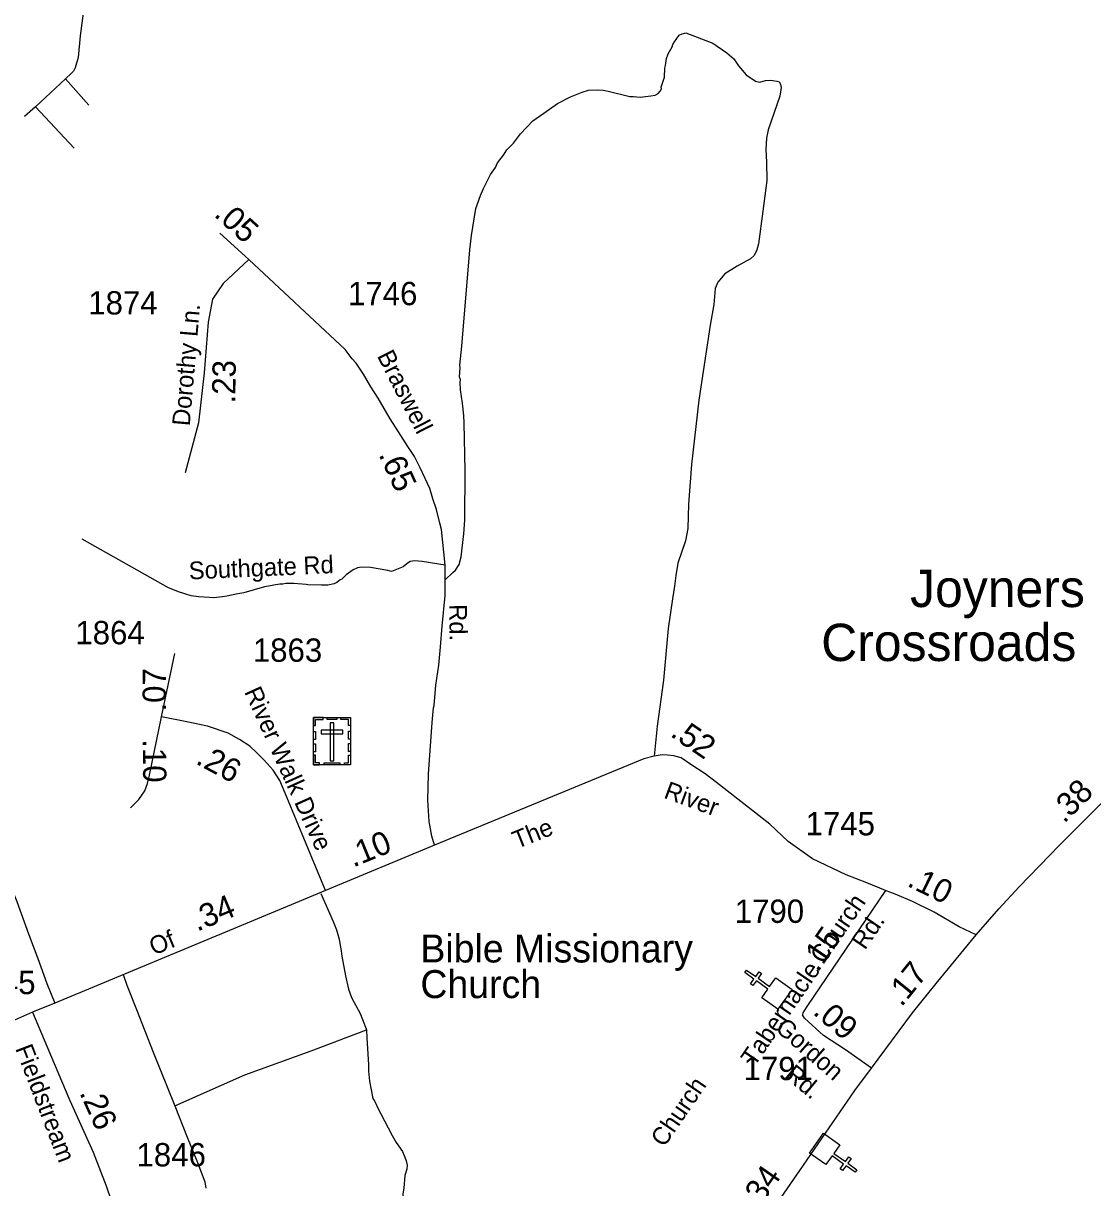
# Model space of a CAD drawing. Extents: x 2220236 to 2384410, y 720751 to 894131.
# Drawn here: x 2329781 to 2335512, y 778583 to 784824 of the extents above; entities that cross this region are included whole.
import ezdxf

# ---------------------------------------------------------------- set-up
doc = ezdxf.new("R2010")
doc.units = 0
doc.layers.add('Default', color=7, linetype='Continuous')

msp = doc.modelspace()

# ---------------------------------------------------------------- linework, layer by layer
at = {"layer": 'Default'}
for p, q in [((2330007.3, 784526.8), (2329846.9, 784377)), ((2330007.3, 784526.8), (2330132.6, 784384.6)), ((2329846.9, 784377), (2329787.7, 784325.1)), ((2329846.9, 784377), (2330054.7, 784153.8)), ((2330990.5, 783558.1), (2330834.7, 783699.1))]:
    msp.add_line(p, q, dxfattribs=at)
for points in [[(2330143.3, 785190.9), (2330086.7, 784756), (2330074.5, 784639.9), (2330058.8, 784585.8), (2330050.1, 784568), (2330037.9, 784554.3), (2330007.3, 784526.8)], [(2332041.4, 781841.1), (2332082.8, 781881), (2332096.7, 781893.2), (2332116.5, 781923.2), (2332128, 781963.5), (2332142.6, 782087.5), (2332147.8, 782161.6), (2332148.9, 782427.5), (2332144.4, 782681.2), (2332141.9, 782721.3), (2332135, 782787), (2332124.3, 782859), (2332121.9, 782898.9), (2332123.8, 782915), (2332119.6, 782928.9), (2332123.1, 782976.8), (2332120.9, 782990.9), (2332131.7, 783093), (2332174.3, 783609.1), (2332183.5, 783687.3), (2332205.8, 783831.5), (2332231.2, 783901.7), (2332246.7, 783937.8), (2332285.8, 784014.2), (2332311.5, 784050.5), (2332323.3, 784076.6), (2332354.8, 784116.9), (2332372.5, 784145), (2332408, 784181.4), (2332445.4, 784231.8), (2332512.8, 784300.6), (2332570.3, 784343.1), (2332643.6, 784393.9), (2332713.1, 784430.6), (2332759.1, 784447.1), (2332776.9, 784455.2), (2332810.7, 784465.6), (2332856.7, 784468.1), (2332888.8, 784464.6), (2332914.8, 784460.8), (2333031, 784432), (2333051, 784432.2), (2333087.1, 784428.7), (2333144.9, 784435.2), (2333166.9, 784439.5), (2333182.8, 784447.6), (2333194.7, 784459.9), (2333200.6, 784471.9), (2333200.4, 784481.9), (2333217.8, 784536), (2333219.2, 784583.9), (2333223.1, 784598.1), (2333228.7, 784636.1), (2333236.5, 784660), (2333258.1, 784698), (2333262.7, 784711.1), (2333271.8, 784724.3), (2333296.1, 784759.5), (2333312, 784767.8), (2333332, 784772), (2333476.5, 784717.7), (2333551.3, 784664.7), (2333589.6, 784633.1), (2333613.9, 784595.4), (2333654.5, 784547.9), (2333704.9, 784514.5), (2333728.9, 784508.9), (2333759, 784517.1), (2333786.9, 784519.5), (2333818.9, 784514), (2333832.9, 784510.1), (2333839, 784498.2), (2333843.3, 784480.2), (2333835.8, 784434.2), (2333772.2, 784253.4), (2333764.6, 784207.4), (2333761.3, 784147.3), (2333764.1, 784079.3), (2333765.2, 783981.4), (2333745.3, 783817.3), (2333721.5, 783641), (2333711.8, 783609), (2333698.2, 783578.9), (2333678.4, 783560.6), (2333606.9, 783521.7), (2333541.4, 783481), (2333504, 783436.5), (2333488.3, 783402.4), (2333481.5, 783316.3), (2333462.7, 783206.1), (2333401.5, 782803.4), (2333361.8, 782459.1), (2333346.2, 782246.9), (2333341.9, 782116.9), (2333330.6, 782050.8), (2333289.8, 781930.9), (2333278.3, 781864.6), (2333270.5, 781807.4), (2333259.6, 781739.1), (2333237.9, 781580.4)], [(2330990.5, 783558.1), (2330851.9, 783429.3), (2330795.5, 783344.7), (2330772.6, 783221.2), (2330749.8, 782950.4), (2330720.4, 782682.8), (2330648.6, 782415.3)], [(2331985, 780419.4), (2331970.5, 780467.4), (2331957.2, 780546.3), (2331950, 780660), (2331953.3, 780798.6), (2331971.6, 781076), (2331978.8, 781154.1), (2331982.7, 781168.1), (2331991.5, 781276.3), (2332008.2, 781384.4), (2332017.3, 781482.4), (2332025.9, 781592.2), (2332042.3, 781756.5), (2332041.4, 781841.1), (2332042, 781919.1), (2332021.9, 782110.5), (2332013.3, 782145.1), (2331996, 782218.7), (2331976.5, 782275), (2331959.2, 782331.2), (2331935.4, 782383.2), (2331907.3, 782441.6), (2331877.1, 782502.2), (2331842.5, 782556.3), (2331792.7, 782634.2), (2331747.3, 782704.5), (2331714.9, 782758.6), (2331682.4, 782814.8), (2331643.5, 782875.4), (2331604.6, 782942.5), (2331564.8, 783002.1), (2331544.1, 783024.7), (2331506.6, 783075.6), (2330990.5, 783558.1)], [(2332042, 781919.1), (2331918.4, 781939.1), (2331880.4, 781942.8), (2331854.4, 781938.5), (2331836.5, 781926.4), (2331816.7, 781910.2), (2331754.9, 781885.4), (2331734.9, 781891.2), (2331642.8, 781906.3), (2331592.9, 781909.6), (2331572.8, 781905.4), (2331549.1, 781895.2), (2331511.4, 781866.9), (2331487.5, 781844.5), (2331479.7, 781840.4), (2331461.8, 781826.2), (2331447.9, 781820.1), (2331414, 781811.7), (2331380, 781811.5), (2331305.9, 781814.7), (2331298, 781816.5), (2331231.9, 781821.8), (2331188, 781821.3), (2331171.9, 781817.2), (2331155.9, 781816.9), (2331124.1, 781812.6), (2331096.1, 781806.3), (2331074.2, 781804.2), (2330962.5, 781770.8), (2330930.7, 781766.5), (2330872.8, 781754), (2330848.8, 781749.8), (2330800.9, 781745.2), (2330778.9, 781746.9), (2330750.5, 781748.1), (2330720.2, 781750.3), (2330681.3, 781754.6), (2330618.6, 781774.1), (2330560.2, 781797.9), (2330097.4, 782059.7)], [(2333237.9, 781580.4), (2333211.3, 781303.4), (2333177.4, 781056.8), (2333163, 780895.2)], [(2330522.3, 781106.7), (2330593.6, 781447)], [(2334887.2, 779938), (2335009.6, 780077), (2335118.4, 780194.6), (2335335.2, 780419.3), (2335589.4, 780674.7), (2335863.4, 780946.7), (2336143.9, 781230.7), (2336287.2, 781362)], [(2330355.8, 780619.4), (2330400.3, 780663.2), (2330432.1, 780710.5), (2330447.6, 780748.8), (2330458.2, 780793.7), (2330522.3, 781106.7)], [(2331400.6, 780175.5), (2331193.5, 780675.4), (2331155.6, 780765.9), (2331119.7, 780821.4), (2331072.4, 780875.2), (2331031.6, 780916), (2330995.7, 780948.7), (2330940.7, 780985.4), (2330878.7, 781018.8), (2330767.7, 781057.1), (2330658.4, 781080), (2330522.3, 781106.7)], [(2334401.3, 780175.6), (2334301.5, 780217.3), (2334191.6, 780259), (2334010.9, 780345), (2333880.8, 780438.5), (2333782.2, 780532.1), (2333683.7, 780608), (2333496, 780755.2), (2333435.4, 780802), (2333358.3, 780851.3), (2333307, 780886.5), (2333267.3, 780898.1), (2333233.2, 780900.6), (2333204.2, 780903.2), (2333163, 780895.2), (2333106.7, 780882.2), (2331985, 780419.4)], [(2329595, 780671.6), (2329582.6, 780625.4), (2329582.6, 780591.7), (2329587.9, 780554.4), (2329598.6, 780510), (2329628.8, 780435.5), (2329671.3, 780325.4), (2329724.6, 780170.9), (2329745.9, 780117.7), (2329809.7, 779943.5), (2329859.4, 779812.1), (2329907.3, 779677.2), (2329949.9, 779572.4)], [(2331985, 780419.4), (2331400.6, 780175.5)], [(2331400.6, 780175.5), (2331216.8, 780098.7), (2329949.9, 779572.4), (2329831.5, 779523.6)], [(2331375.6, 780160.2), (2331442.6, 780008.8), (2331460.2, 779965.6), (2331474.2, 779915.3), (2331478.4, 779891.4), (2331485, 779853.3), (2331489.2, 779823.5), (2331507.7, 779719), (2331523.7, 779647.3), (2331540.6, 779602.7), (2331585.9, 779515.7), (2331598.3, 779484.3), (2331618.9, 779435.2), (2331621.1, 779429)], [(2334401.3, 780175.6), (2333980.4, 779553.5), (2333959, 779519.4), (2333957, 779509.3)], [(2334887.2, 779938), (2334796.1, 779981.9), (2334662.1, 780058.9), (2334545.7, 780116), (2334462, 780152.8), (2334401.3, 780175.6)], [(2334327.2, 779222.7), (2334545.7, 779520.5), (2334672.5, 779677), (2334887.2, 779938)], [(2330317.1, 779724.8), (2330336.1, 779667.9), (2330387.8, 779538.6), (2330477.3, 779309.4), (2330592.8, 779021.5)], [(2329831.5, 779523.6), (2329540.3, 779395.6), (2329050.9, 779201.8), (2328716.7, 779064), (2328692.8, 779055.7), (2328614.3, 779022.5), (2328493.8, 778971.5), (2328306, 778890.9), (2328185.4, 778832.3), (2328098.2, 778796.3)], [(2329831.5, 779523.6), (2329908.2, 779341), (2330030.6, 779050.7), (2330155.7, 778773.7), (2330224.9, 778592.6), (2330278.1, 778435.5), (2330320.7, 778321), (2330342, 778241.1)], [(2334327.2, 779222.7), (2334187.1, 779322), (2334070.3, 779398.7), (2333967.1, 779491.3), (2333957, 779509.3)], [(2330592.8, 779021.5), (2330968.3, 779188.7), (2331324.8, 779316.3), (2331621.1, 779429)], [(2331621.1, 779429), (2331621.7, 779385.3), (2331631.4, 779241.3), (2331631.8, 779207.3), (2331636.4, 779153.3), (2331655.3, 779061.6), (2331665.6, 779045.6), (2331684, 779002), (2331696.2, 778982.1), (2331757.5, 778862.7), (2331779.8, 778825), (2331813.4, 778776.6), (2331825.7, 778746.7), (2331833.8, 778726.3), (2331837.9, 778704.5), (2331836.5, 778682.7), (2331825.7, 778648.7), (2331820.2, 778580.7), (2331816.1, 778550.8), (2331812.1, 778503.9)], [(2333298.9, 777737.9), (2333591, 778165.2), (2333943.4, 778675), (2334238.3, 779104), (2334327.2, 779222.7)], [(2330592.8, 779021.5), (2330659.9, 778854.3), (2330715.1, 778717.3), (2330754.7, 778613.9), (2330759.8, 778581.1)]]:
    msp.add_lwpolyline(points, dxfattribs=at)
for points in [[(2331336, 781103.1), (2331535.1, 781103.1), (2331535.1, 780848.5), (2331336, 780848.5)], [(2331336, 781059.8), (2331347.3, 781059.8), (2331347.3, 781092), (2331387.9, 781092), (2331387.9, 781103.1), (2331336, 781103.1)], [(2331410.1, 781103.1), (2331461.9, 781103.1), (2331461.9, 781091.7), (2331410.1, 781091.7)], [(2331535.1, 781059.7), (2331523.8, 781059.7), (2331523.8, 781091.9), (2331483.2, 781091.9), (2331483.2, 781103.1), (2331535.1, 781103.1)], [(2331336, 780985.6), (2331336, 781028.9), (2331347.4, 781028.9), (2331347.4, 780985.6)], [(2331376.8, 781035), (2331376.8, 781016.4), (2331494.5, 781016.4), (2331494.5, 781035)], [(2331445, 781073.8), (2331426.3, 781073.8), (2331426.3, 780871), (2331445, 780871)], [(2331523.7, 780986.7), (2331523.7, 781030), (2331535.1, 781030), (2331535.1, 780986.7)], [(2331336, 780918.4), (2331336, 780961.7), (2331347.3, 780961.7), (2331347.3, 780918.4)], [(2331523.7, 780920.7), (2331523.7, 780964.1), (2331535.1, 780964.1), (2331535.1, 780920.7)], [(2331369.1, 780848.5), (2331369.1, 780860), (2331347.1, 780860), (2331347.1, 780900.4), (2331335.9, 780900.4), (2331335.9, 780848.5)], [(2331501.9, 780848.5), (2331501.9, 780860), (2331523.9, 780860), (2331523.9, 780900.4), (2331535.1, 780900.4), (2331535.1, 780848.5)], [(2331393.4, 780860), (2331478.3, 780860), (2331478.3, 780848.6), (2331393.4, 780848.6)], [(2333738.7, 779601.4), (2333771.8, 779647.7), (2333709.9, 779692.1), (2333691.3, 779666), (2333678.3, 779675.4), (2333696.9, 779701.4), (2333648.1, 779736.4), (2333657.4, 779749.4), (2333706.3, 779714.4), (2333724.9, 779740.4), (2333737.9, 779731.1), (2333719.3, 779705.1), (2333781.1, 779660.7), (2333814.8, 779707.5), (2333901.3, 779645.5), (2333825.2, 779539.3)], [(2334157.1, 778813.4), (2334124.5, 778766.8), (2334186.7, 778723), (2334205.1, 778749.2), (2334218.2, 778740), (2334199.8, 778713.8), (2334249, 778679.2), (2334239.8, 778666.1), (2334190.6, 778700.7), (2334172.2, 778674.5), (2334159.1, 778683.7), (2334177.5, 778709.9), (2334115.2, 778753.7), (2334082, 778706.6), (2333994.9, 778767.8), (2334070, 778874.7)]]:
    msp.add_lwpolyline(points, close=True, dxfattribs=at)

# ---------------------------------------------------------------- texts
for s, height, rotation, p in [('.05', 125, 317.74014, (2330798.4, 783793.8)), ('Dorothy Ln.', 95, 85.09711, (2330673.1, 782662.9)), ('Braswell', 95, 297.13845, (2331674.9, 783041.9)), ('.23', 125, 89.00789, (2330916.8, 782785.4)), ('.65', 125, 294.60976, (2331683.9, 782513)), ('Southgate Rd', 95, 2.55639, (2330670.4, 781842.6)), ('Rd.', 95, 270.47778, (2332063.9, 781710)), ('.07', 125, 89.85147, (2330545.4, 781134.7)), ('River Walk Drive', 95, 294.34485, (2330963.9, 781241.4)), ('.52', 125, 325.52304, (2333243.3, 781006.1)), ('.10', 125, 270.52187, (2330421.6, 780986.1)), ('.26', 125, 331.89732, (2330699.4, 780857.9)), ('.38', 125, 45.14163, (2335359.2, 780532)), ('River', 95, 339.85658, (2333208.6, 780674.1)), ('The', 95, 21.85115, (2332426.2, 780397.5)), ('.10', 125, 22.17976, (2331549.4, 780298.6)), ('.10', 125, 333.85444, (2334512.2, 780202.1)), ('.34', 125, 22.40521, (2330713, 779954.6)), ('Church', 95, 55.68721, (2334069.8, 779776.8)), ('Rd.', 95, 55.68721, (2334291.8, 779852.9)), ('Of', 95, 22.4052, (2330480.6, 779826.7)), ('.15', 125, 55.68721, (2334039.4, 779734.1)), ('Tabernacle ', 95, 55.68721, (2333698.9, 779227.4)), ('.17', 125, 50.99201, (2334487.6, 779548)), ('.09', 125, 319.38414, (2334007.6, 779517)), ('Gordon', 95, 318.93681, (2333805.8, 779429.7)), ('Fieldstream', 95, 290.93707, (2329737, 779329.4)), ('Rd.', 95, 320.37512, (2333855.6, 779177.5)), ('Church', 95, 55.68721, (2333215.6, 778795.5)), ('.26', 125, 294.30558, (2330080.5, 779092.1)), ('.34', 125, 55.34129, (2333715.1, 778454.6))]:
    msp.add_text(s, height=height, rotation=rotation, dxfattribs=at).set_placement(p)
for s, height, p in [('1874', 125, (2330129.4, 783263.1)), ('1746', 125, (2331521.5, 783312.9)), ('Joyners', 200, (2334533.7, 781695.1)), ('1864', 125, (2330060.3, 781495.4)), ('Crossroads', 200, (2334057.3, 781405.8)), ('1863', 125, (2331011.4, 781401.7)), ('1745', 125, (2333973.5, 780471.4)), ('1790', 125, (2333593.8, 780002.3)), ('Bible Missionary', 150, (2331909.4, 779790)), ('1745', 125, (2329475.1, 779620.3)), ('Church', 150, (2331909.4, 779599)), ('1791', 125, (2333641.3, 779159.4)), ('1846', 125, (2330387.9, 778697.2))]:
    msp.add_text(s, height=height, dxfattribs=at).set_placement(p)

doc.saveas('drawing.dxf')
